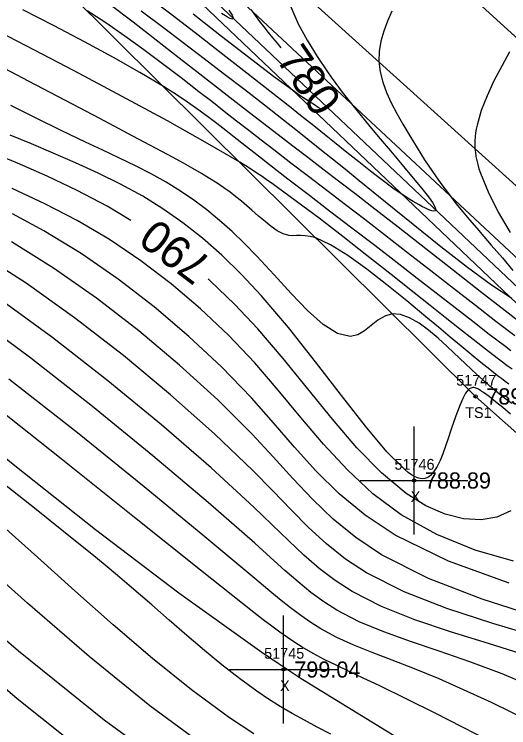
# Model space of a CAD drawing. Extents: x 1378535 to 1380697, y 997729 to 1000024.
# Drawn here: x 1379887.2 to 1379933.1, y 998667.4 to 998733.6 of the extents above; entities that cross this region are included whole.
import ezdxf

# ---------------------------------------------------------------- set-up
doc = ezdxf.new("R2010")
doc.units = 0
for name, color, linetype in [('RD_DTM_BkLn1', 7, 'Continuous'), ('RD_DTM_BkLn2', 7, 'Continuous'), ('RD_DTM_BkLn_txCode', 7, 'Continuous'), ('RD_DTM_Major1', 7, 'Continuous'), ('RD_DTM_Major1_Lbl', 7, 'Continuous'), ('RD_DTM_Minor1', 7, 'Continuous'), ('RD_EX_H2O', 7, 'Continuous'), ('RD_EX_Misc', 7, 'Continuous'), ('RD_EX_Misc_txCode', 7, 'Continuous'), ('RD_EX_Road', 7, 'Continuous'), ('RD_EX_TX_Misc_ELEV', 7, 'Continuous'), ('RD_SMD_Locator', 7, 'Continuous')]:
    doc.layers.add(name, color=color, linetype=linetype)

msp = doc.modelspace()

# ---------------------------------------------------------------- linework, layer by layer
at = {"layer": 'RD_DTM_BkLn1'}
msp.add_lwpolyline([(1380004.092, 998667.469), (1379960.441, 998707.181), (1379917.6, 998746.178), (1379872.26, 998787.533), (1379830.053, 998826.06), (1379785.115, 998866.805), (1379748.988, 998899.861), (1379722.936, 998924.281)], dxfattribs=at)
at = {"layer": 'RD_DTM_BkLn2'}
for points in [[(1379737.292, 998874.883), (1379752.749, 998868.877), (1379772.794, 998857.625), (1379802.995, 998831.849), (1379848.378, 998790.114), (1379894.268, 998747.881), (1379937.731, 998707.347), (1379986.156, 998664.45), (1380033.629, 998623.704), (1380075.028, 998584.523), (1380116.989, 998546.354), (1380162.137, 998505.398), (1380208.594, 998461.82), (1380262.411, 998411.759)], [(1380321.815, 998326.615), (1380322.659, 998329.174), (1380322.261, 998332.77), (1380321.137, 998334.343), (1380320.107, 998334.637), (1380319.184, 998334.516), (1380315.041, 998338.979), (1380309.473, 998346.954), (1380304.757, 998357.874), (1380262.267, 998407.427), (1380207.067, 998458.846), (1380160.069, 998502.831), (1380114.551, 998544.043), (1380071.667, 998582.108), (1380029.128, 998620.782), (1379985.006, 998662.48), (1379936.375, 998704.347), (1379893.878, 998744.802), (1379846.871, 998787.948), (1379800.334, 998830.073), (1379753.878, 998865.5), (1379725.58, 998874.504)], [(1380252.918, 998398.067), (1380204.142, 998434.59), (1380151.218, 998475.61), (1380095.777, 998523.128), (1380059.674, 998564.774), (1380017.136, 998611.833), (1379979.819, 998653.892), (1379930.027, 998698.097), (1379888.044, 998739.788), (1379855.325, 998772.813)]]:
    msp.add_lwpolyline(points, dxfattribs=at)
at = {"layer": 'RD_DTM_Major1'}
for points in [[(1379898.029, 998714.416), (1379895.831, 998715.737), (1379893.067, 998717.202), (1379890.271, 998718.531), (1379887.516, 998719.736), (1379884.878, 998720.827), (1379882.431, 998721.814), (1379880.248, 998722.71), (1379879.4, 998723.073), (1379878.603, 998723.431), (1379877.844, 998723.79), (1379877.11, 998724.161), (1379876.388, 998724.552), (1379875.665, 998724.972), (1379875.193, 998725.262), (1379874.711, 998725.571), (1379874.216, 998725.9), (1379873.704, 998726.254), (1379873.171, 998726.634), (1379872.614, 998727.044), (1379869.878, 998729.182), (1379866.755, 998731.786), (1379863.395, 998734.708)], [(1379933.317, 998702.327), (1379932.713, 998702.781), (1379931.302, 998703.856), (1379929.775, 998705.035), (1379928.146, 998706.302), (1379924.625, 998709.046), (1379922.759, 998710.493), (1379920.669, 998712.101), (1379918.561, 998713.714), (1379916.485, 998715.299), (1379914.487, 998716.826), (1379912.615, 998718.261), (1379910.917, 998719.574), (1379910.157, 998720.168), (1379909.443, 998720.729), (1379908.764, 998721.264), (1379907.48, 998722.277), (1379906.857, 998722.766), (1379906.023, 998723.415), (1379905.167, 998724.064), (1379904.266, 998724.725), (1379903.298, 998725.404), (1379902.238, 998726.113), (1379901.064, 998726.859), (1379898.887, 998728.159), (1379896.422, 998729.551), (1379893.741, 998731.004), (1379890.919, 998732.487), (1379888.027, 998733.968)], [(1379915.965, 998724.616), (1379915.75, 998724.732), (1379915.427, 998724.92), (1379915.069, 998725.138), (1379914.674, 998725.39), (1379914.241, 998725.675), (1379913.768, 998725.997), (1379913.253, 998726.358), (1379911.292, 998727.792), (1379908.988, 998729.545), (1379906.461, 998731.506), (1379903.83, 998733.568)], [(1379909.168, 998733.985), (1379909.58, 998733.428), (1379909.986, 998732.893), (1379910.389, 998732.376), (1379910.792, 998731.871), (1379911.196, 998731.373), (1379911.606, 998730.877), (1379911.969, 998730.443)], [(1379933.298, 998687.491), (1379932.018, 998686.889), (1379930.545, 998686.637), (1379928.923, 998686.731), (1379927.195, 998687.171), (1379925.405, 998687.954), (1379923.595, 998689.079), (1379921.301, 998690.994), (1379919.028, 998693.336), (1379916.761, 998695.975), (1379912.176, 998701.623), (1379909.824, 998704.371), (1379907.662, 998706.668), (1379905.442, 998708.793), (1379905.202, 998708.999)], [(1379934.843, 998674.012), (1379931.23, 998675.157), (1379927.72, 998676.255), (1379924.39, 998677.379), (1379921.316, 998678.599), (1379918.574, 998679.989), (1379916.999, 998681.009), (1379915.531, 998682.136), (1379914.107, 998683.374), (1379912.664, 998684.731), (1379911.138, 998686.212), (1379909.466, 998687.823), (1379905.493, 998691.467), (1379900.898, 998695.448), (1379895.918, 998699.542), (1379890.793, 998703.529), (1379885.762, 998707.187)], [(1379916.591, 998666.748), (1379915.338, 998667.408), (1379914.146, 998668.049), (1379913.004, 998668.688), (1379911.896, 998669.339), (1379910.81, 998670.017), (1379909.732, 998670.737), (1379908.116, 998671.909), (1379906.492, 998673.182), (1379904.863, 998674.529), (1379903.232, 998675.924), (1379901.604, 998677.343), (1379899.98, 998678.758), (1379898.948, 998679.649), (1379897.897, 998680.545), (1379896.805, 998681.466), (1379895.649, 998682.428), (1379894.407, 998683.449), (1379893.057, 998684.548), (1379889.097, 998687.719), (1379884.563, 998691.292), (1379882.2, 998693.128)]]:
    msp.add_lwpolyline(points, dxfattribs=at)
at = {"layer": 'RD_DTM_Minor1'}
for points in [[(1379912.881, 998734.231), (1379913.571, 998732.683), (1379914.402, 998731.144), (1379915.323, 998729.645), (1379916.281, 998728.219), (1379916.623, 998727.735), (1379916.964, 998727.26), (1379917.309, 998726.792), (1379917.66, 998726.326), (1379918.018, 998725.859), (1379918.388, 998725.387), (1379919.277, 998724.279), (1379920.211, 998723.144), (1379921.167, 998722.003), (1379922.123, 998720.874), (1379923.054, 998719.777), (1379923.938, 998718.729), (1379924.583, 998717.954), (1379925.161, 998717.242), (1379925.649, 998716.612), (1379926.023, 998716.083), (1379926.259, 998715.676), (1379926.334, 998715.41), (1379926.284, 998715.318), (1379926.156, 998715.293), (1379925.96, 998715.329), (1379925.705, 998715.418), (1379925.399, 998715.554), (1379925.051, 998715.73), (1379924.794, 998715.87), (1379924.522, 998716.024), (1379924.238, 998716.191), (1379923.943, 998716.372), (1379923.638, 998716.566), (1379923.324, 998716.771), (1379922.36, 998717.436), (1379921.344, 998718.182), (1379920.286, 998718.992), (1379919.194, 998719.85), (1379918.078, 998720.74), (1379916.949, 998721.648), (1379916.31, 998722.161), (1379915.665, 998722.679), (1379915.008, 998723.205), (1379914.333, 998723.743), (1379913.636, 998724.298), (1379912.911, 998724.874), (1379910.943, 998726.428), (1379908.816, 998728.097), (1379906.583, 998729.838), (1379904.296, 998731.609), (1379902.008, 998733.368), (1379899.773, 998735.072)], [(1379934.837, 998704.432), (1379932.778, 998706.024), (1379930.461, 998707.832), (1379927.974, 998709.779), (1379925.408, 998711.79), (1379922.855, 998713.788), (1379920.403, 998715.696), (1379918.822, 998716.917), (1379917.316, 998718.076), (1379915.869, 998719.185), (1379914.465, 998720.259), (1379913.089, 998721.312), (1379911.724, 998722.358), (1379910.251, 998723.493), (1379908.764, 998724.642), (1379907.258, 998725.81), (1379905.723, 998727.003), (1379904.153, 998728.224), (1379902.538, 998729.481), (1379900.402, 998731.14), (1379898.242, 998732.813), (1379896.116, 998734.445)], [(1379933.675, 998703.704), (1379931.925, 998705.041), (1379930.012, 998706.521), (1379927.979, 998708.105), (1379925.868, 998709.754), (1379923.721, 998711.43), (1379921.58, 998713.092), (1379919.751, 998714.502), (1379917.963, 998715.873), (1379916.22, 998717.205), (1379914.526, 998718.498), (1379912.886, 998719.753), (1379911.303, 998720.97), (1379910.134, 998721.874), (1379908.987, 998722.766), (1379907.849, 998723.653), (1379906.708, 998724.544), (1379905.549, 998725.448), (1379904.36, 998726.373), (1379902.706, 998727.653), (1379900.994, 998728.959), (1379899.244, 998730.263), (1379897.479, 998731.538), (1379895.719, 998732.756), (1379893.984, 998733.889)], [(1379933.394, 998707.185), (1379931.51, 998708.419), (1379929.274, 998710.057), (1379926.806, 998711.973), (1379924.228, 998714.039), (1379921.663, 998716.128), (1379919.231, 998718.114), (1379917.96, 998719.145), (1379916.753, 998720.118), (1379915.592, 998721.047), (1379914.459, 998721.948), (1379913.337, 998722.834), (1379912.209, 998723.721), (1379910.434, 998725.111), (1379908.61, 998726.53), (1379906.743, 998727.974), (1379904.841, 998729.435), (1379902.911, 998730.908), (1379900.96, 998732.387), (1379899.007, 998733.856)], [(1379907.141, 998733.922), (1379907.441, 998733.464), (1379907.549, 998733.188), (1379907.498, 998733.117), (1379907.35, 998733.137), (1379907.117, 998733.238), (1379906.811, 998733.408), (1379906.444, 998733.635)], [(1379922.252, 998733.832), (1379921.85, 998732.913), (1379921.506, 998731.985), (1379921.243, 998731.049), (1379921.085, 998730.107), (1379921.054, 998729.162), (1379921.168, 998728.209), (1379921.413, 998727.253), (1379921.768, 998726.292), (1379922.211, 998725.324), (1379922.722, 998724.348), (1379923.279, 998723.363), (1379923.923, 998722.267), (1379924.597, 998721.163), (1379925.303, 998720.058), (1379926.039, 998718.957), (1379926.807, 998717.865), (1379927.608, 998716.788), (1379928.215, 998716.011), (1379928.84, 998715.24), (1379929.48, 998714.472), (1379930.136, 998713.702), (1379930.807, 998712.924), (1379931.493, 998712.136), (1379932.516, 998710.954), (1379933.503, 998709.795)], [(1379933.429, 998700.614), (1379932.976, 998700.947), (1379932.518, 998701.289), (1379932.047, 998701.643), (1379930.96, 998702.473), (1379929.793, 998703.38), (1379928.547, 998704.358), (1379927.222, 998705.406), (1379925.819, 998706.52), (1379924.338, 998707.697), (1379922.184, 998709.406), (1379919.95, 998711.169), (1379917.701, 998712.928), (1379915.503, 998714.622), (1379913.422, 998716.192), (1379911.524, 998717.58), (1379911.285, 998717.75), (1379911.05, 998717.916), (1379910.818, 998718.079), (1379910.588, 998718.239), (1379910.359, 998718.396), (1379910.13, 998718.552), (1379909.823, 998718.759), (1379909.51, 998718.965), (1379909.189, 998719.173), (1379908.857, 998719.385), (1379908.51, 998719.602), (1379908.144, 998719.828), (1379905.168, 998721.578), (1379901.45, 998723.656), (1379897.239, 998725.94), (1379892.781, 998728.305), (1379888.327, 998730.63), (1379884.122, 998732.79)], [(1379933.195, 998730.074), (1379932.455, 998728.753), (1379931.741, 998727.385), (1379931.094, 998725.997), (1379930.556, 998724.616), (1379930.169, 998723.268), (1379930.094, 998722.904), (1379930.035, 998722.542), (1379929.993, 998722.183), (1379929.968, 998721.824), (1379929.963, 998721.465), (1379929.977, 998721.104), (1379930.012, 998720.738), (1379930.068, 998720.368), (1379930.143, 998719.993), (1379930.237, 998719.611), (1379930.349, 998719.222), (1379930.479, 998718.824), (1379931.193, 998717.066), (1379932.134, 998715.209), (1379933.234, 998713.322)], [(1379933.127, 998699.228), (1379932.777, 998699.489), (1379932.428, 998699.753), (1379932.076, 998700.023), (1379931.72, 998700.299), (1379931.355, 998700.585), (1379930.522, 998701.252), (1379929.634, 998701.975), (1379928.685, 998702.757), (1379927.669, 998703.601), (1379926.581, 998704.509), (1379925.415, 998705.482), (1379923.643, 998706.954), (1379921.788, 998708.459), (1379919.935, 998709.898), (1379918.167, 998711.168), (1379916.568, 998712.168), (1379915.223, 998712.798), (1379914.686, 998712.946), (1379914.214, 998713.012), (1379913.794, 998713.026), (1379913.411, 998713.017), (1379913.054, 998713.012), (1379912.707, 998713.041), (1379912.173, 998713.196), (1379911.629, 998713.476), (1379911.071, 998713.858), (1379910.494, 998714.319), (1379909.894, 998714.837), (1379909.267, 998715.389), (1379908.797, 998715.794), (1379908.307, 998716.204), (1379907.792, 998716.618), (1379907.248, 998717.035), (1379906.67, 998717.454), (1379906.054, 998717.875), (1379905.356, 998718.322), (1379904.605, 998718.777), (1379903.793, 998719.246), (1379902.914, 998719.738), (1379901.961, 998720.259), (1379900.927, 998720.816), (1379898.221, 998722.259), (1379895.172, 998723.872), (1379891.906, 998725.589), (1379888.548, 998727.347), (1379885.222, 998729.08)], [(1379933.401, 998697.425), (1379932.722, 998697.945), (1379932.07, 998698.467), (1379931.833, 998698.662), (1379931.599, 998698.859), (1379931.366, 998699.057), (1379931.134, 998699.258), (1379930.902, 998699.463), (1379930.67, 998699.67), (1379930.157, 998700.139), (1379929.635, 998700.626), (1379929.102, 998701.13), (1379928.555, 998701.649), (1379927.991, 998702.18), (1379927.407, 998702.724), (1379926.549, 998703.498), (1379925.668, 998704.238), (1379924.783, 998704.889), (1379923.913, 998705.397), (1379923.08, 998705.708), (1379922.303, 998705.767), (1379921.615, 998705.558), (1379920.974, 998705.159), (1379920.357, 998704.669), (1379919.739, 998704.188), (1379919.097, 998703.813), (1379918.407, 998703.644), (1379917.217, 998703.928), (1379915.886, 998704.786), (1379914.443, 998706.076), (1379912.918, 998707.656), (1379911.341, 998709.383), (1379909.741, 998711.116), (1379908.593, 998712.291), (1379907.441, 998713.396), (1379906.279, 998714.434), (1379905.1, 998715.404), (1379903.896, 998716.31), (1379902.66, 998717.15), (1379901.312, 998717.974), (1379899.918, 998718.746), (1379898.476, 998719.485), (1379896.982, 998720.211), (1379895.435, 998720.942), (1379893.83, 998721.697), (1379891.576, 998722.779), (1379889.253, 998723.919), (1379886.899, 998725.096)], [(1379933.286, 998696.453), (1379932.552, 998697.059), (1379931.883, 998697.606), (1379931.284, 998698.08), (1379930.762, 998698.467), (1379930.715, 998698.5), (1379930.669, 998698.532), (1379930.624, 998698.563), (1379930.579, 998698.593), (1379930.535, 998698.622), (1379930.492, 998698.65), (1379930.4, 998698.706), (1379930.312, 998698.757), (1379930.226, 998698.802), (1379930.144, 998698.84), (1379930.063, 998698.872), (1379929.986, 998698.896), (1379929.879, 998698.917), (1379929.777, 998698.921), (1379929.676, 998698.906), (1379929.578, 998698.872), (1379929.48, 998698.816), (1379929.383, 998698.737), (1379929.11, 998698.394), (1379928.835, 998697.893), (1379928.558, 998697.267), (1379928.282, 998696.547), (1379928.007, 998695.765), (1379927.737, 998694.955), (1379927.489, 998694.203), (1379927.242, 998693.473), (1379926.99, 998692.781), (1379926.731, 998692.148), (1379926.459, 998691.59), (1379926.171, 998691.127), (1379926.016, 998690.933), (1379925.854, 998690.769), (1379925.684, 998690.639), (1379925.505, 998690.543), (1379925.315, 998690.484), (1379925.113, 998690.463), (1379924.88, 998690.485), (1379924.631, 998690.553), (1379924.365, 998690.669), (1379924.081, 998690.832), (1379923.777, 998691.042), (1379923.453, 998691.301), (1379921.797, 998692.966), (1379919.813, 998695.339), (1379917.576, 998698.197), (1379915.166, 998701.318), (1379912.66, 998704.48), (1379910.135, 998707.462), (1379908.306, 998709.425), (1379906.496, 998711.191), (1379904.688, 998712.778), (1379902.869, 998714.207), (1379901.024, 998715.495), (1379899.139, 998716.664), (1379897.093, 998717.79), (1379895.012, 998718.821), (1379892.921, 998719.775), (1379890.847, 998720.669), (1379888.814, 998721.522), (1379886.848, 998722.351)], [(1379933.562, 998682.816), (1379929.98, 998683.837), (1379926.436, 998685.272), (1379923.116, 998687.122), (1379920.508, 998689.074), (1379918.138, 998691.276), (1379915.931, 998693.659), (1379913.813, 998696.155), (1379911.708, 998698.692), (1379909.54, 998701.203), (1379907.093, 998703.784), (1379904.505, 998706.237), (1379901.793, 998708.546), (1379898.972, 998710.692), (1379896.059, 998712.658), (1379893.069, 998714.428), (1379890.065, 998715.975), (1379887.035, 998717.376)], [(1379933.138, 998680.772), (1379927.522, 998682.818), (1379922.57, 998685.233), (1379919.779, 998687.076), (1379917.368, 998689.069), (1379915.223, 998691.184), (1379913.229, 998693.391), (1379911.272, 998695.659), (1379909.238, 998697.96), (1379906.457, 998700.84), (1379903.431, 998703.671), (1379900.215, 998706.402), (1379896.865, 998708.98), (1379893.435, 998711.351), (1379889.982, 998713.464), (1379887.046, 998715.041)], [(1379935.941, 998677.592), (1379930.656, 998679.275), (1379925.667, 998681.202), (1379921.291, 998683.411), (1379918.905, 998685.005), (1379916.807, 998686.721), (1379914.897, 998688.55), (1379913.075, 998690.481), (1379911.239, 998692.501), (1379909.29, 998694.601), (1379906.1, 998697.777), (1379902.56, 998701.002), (1379898.772, 998704.177), (1379894.843, 998707.206), (1379890.877, 998709.991), (1379886.978, 998712.433)], [(1379905.184, 998665.425), (1379899.809, 998669.39), (1379894.164, 998673.978), (1379888.437, 998678.914), (1379882.817, 998683.921), (1379877.493, 998688.723), (1379872.653, 998693.042), (1379869.922, 998695.412), (1379867.402, 998697.55), (1379865.04, 998699.523), (1379862.779, 998701.4), (1379860.564, 998703.248), (1379858.34, 998705.136), (1379857.504, 998705.859), (1379856.653, 998706.601), (1379853.798, 998709.138), (1379850.848, 998711.818)], [(1379936.002, 998675.743), (1379931.619, 998677.036), (1379927.362, 998678.42), (1379923.402, 998679.959), (1379919.91, 998681.721), (1379917.961, 998683.007), (1379916.198, 998684.412), (1379914.541, 998685.936), (1379912.907, 998687.576), (1379911.216, 998689.331), (1379909.386, 998691.201), (1379905.796, 998694.636), (1379901.729, 998698.248), (1379897.35, 998701.881), (1379892.827, 998705.382), (1379888.325, 998708.597), (1379884.011, 998711.371)], [(1379934.126, 998646.594), (1379929.043, 998649.05), (1379924.776, 998651.013), (1379920.607, 998652.909), (1379916.447, 998654.875), (1379912.205, 998657.047), (1379907.792, 998659.56), (1379903.116, 998662.553), (1379895.562, 998668.057), (1379887.623, 998674.454), (1379879.701, 998681.264), (1379872.198, 998688.004), (1379865.515, 998694.195), (1379860.053, 998699.355), (1379859.043, 998700.317), (1379858.101, 998701.216), (1379857.215, 998702.065), (1379856.373, 998702.876), (1379855.563, 998703.662), (1379854.773, 998704.435), (1379852.961, 998706.231), (1379851.188, 998708.012)], [(1379936.858, 998670.507), (1379932.513, 998672.353), (1379929.49, 998673.485), (1379926.644, 998674.467), (1379923.981, 998675.368), (1379921.51, 998676.254), (1379919.238, 998677.195), (1379917.171, 998678.257), (1379915.94, 998679.04), (1379914.752, 998679.911), (1379913.563, 998680.881), (1379912.327, 998681.959), (1379910.998, 998683.154), (1379909.532, 998684.477), (1379905.205, 998688.269), (1379900.085, 998692.593), (1379894.496, 998697.149), (1379888.759, 998701.636), (1379883.197, 998705.754)], [(1379936.86, 998641.524), (1379932.492, 998643.61), (1379927.619, 998645.822), (1379922.643, 998648.05), (1379917.554, 998650.408), (1379912.343, 998653.01), (1379907.002, 998655.971), (1379901.521, 998659.406), (1379894.519, 998664.432), (1379887.489, 998670.045), (1379880.635, 998675.919), (1379874.16, 998681.728), (1379868.267, 998687.145), (1379863.16, 998691.845), (1379861.102, 998693.707), (1379859.204, 998695.408), (1379857.414, 998697.013), (1379855.679, 998698.587), (1379853.945, 998700.194), (1379852.162, 998701.898)], [(1379936.973, 998667.015), (1379931.51, 998669.691), (1379926.654, 998671.89), (1379924.369, 998672.827), (1379922.306, 998673.625), (1379920.435, 998674.341), (1379918.723, 998675.027), (1379917.142, 998675.739), (1379915.659, 998676.531), (1379914.735, 998677.11), (1379913.811, 998677.756), (1379912.859, 998678.477), (1379911.851, 998679.284), (1379910.759, 998680.186), (1379909.555, 998681.194), (1379904.911, 998685.066), (1379899.281, 998689.7), (1379893.081, 998694.709), (1379886.727, 998699.704)], [(1379932.573, 998665.499), (1379926.277, 998668.713), (1379921.088, 998671.271), (1379919.61, 998671.968), (1379918.291, 998672.583), (1379917.096, 998673.146), (1379915.993, 998673.689), (1379914.947, 998674.243), (1379913.926, 998674.838), (1379913.263, 998675.26), (1379912.583, 998675.719), (1379911.874, 998676.221), (1379911.125, 998676.772), (1379910.321, 998677.38), (1379909.452, 998678.05), (1379904.5, 998681.961), (1379898.375, 998686.87), (1379891.585, 998692.303), (1379884.639, 998697.787)], [(1379922.739, 998666.448), (1379914.794, 998671.303), (1379914.325, 998671.604), (1379913.859, 998671.906), (1379913.393, 998672.209), (1379912.93, 998672.513), (1379912.467, 998672.819), (1379912.004, 998673.126), (1379911.706, 998673.325), (1379911.407, 998673.525), (1379911.108, 998673.727), (1379910.809, 998673.929), (1379910.51, 998674.132), (1379910.21, 998674.336), (1379902.483, 998679.85), (1379894.758, 998685.731), (1379887.279, 998691.648), (1379880.296, 998697.271)], [(1379909.448, 998666.792), (1379907.188, 998668.282), (1379903.678, 998670.865), (1379900.06, 998673.781), (1379896.416, 998676.895), (1379892.829, 998680.07), (1379889.381, 998683.168), (1379886.155, 998686.054)]]:
    msp.add_lwpolyline(points, dxfattribs=at)
at = {"layer": 'RD_EX_H2O'}
msp.add_lwpolyline([(1379736.894, 998874.065), (1379751.828, 998867.642), (1379771.891, 998856.367), (1379801.405, 998830.336), (1379847.091, 998789.131), (1379893.404, 998746.574), (1379936.347, 998705.935), (1379983.745, 998664.271), (1380032.204, 998621.669), (1380073.465, 998582.905), (1380116.04, 998544.611), (1380160.954, 998503.902), (1380207.715, 998459.994), (1380261.249, 998409.341)], dxfattribs=at)
at = {"layer": 'RD_EX_Misc'}
for p, q in [((1379924.323, 998685.297), (1379924.323, 998695.297)), ((1379919.323, 998690.297), (1379929.323, 998690.297)), ((1379912.207, 998667.757), (1379912.207, 998677.757)), ((1379907.207, 998672.757), (1379917.207, 998672.757))]:
    msp.add_line(p, q, dxfattribs=at)
at = {"layer": 'RD_EX_Road'}
msp.add_lwpolyline([(1379997.465, 998660.003), (1379953.435, 998699.92), (1379910.65, 998738.557), (1379864.964, 998780.174), (1379823.134, 998818.796), (1379778.446, 998859.585), (1379742.74, 998892.973), (1379715.649, 998915.949)], dxfattribs=at)
at = {"layer": 'RD_SMD_Locator'}
for centre in [(1379930.027, 998698.097), (1379924.323, 998690.297), (1379912.207, 998672.757)]:
    msp.add_circle(centre, 0.15, dxfattribs=at)

# ---------------------------------------------------------------- texts
at = {"layer": 'RD_DTM_BkLn_txCode'}
for s, p in [('51747', (1379928.232, 998699.097)), ('TS1', (1379929.066, 998696.097))]:
    msp.add_text(s, height=1, dxfattribs=at).set_placement(p)
at = {"layer": 'RD_DTM_Major1_Lbl'}
for s, rotation, p in [('780', 304.4356, (1379911.449, 998729.386)), ('790', 142.93951, (1379905.738, 998710.699))]:
    msp.add_text(s, height=3, rotation=rotation, dxfattribs=at).set_placement(p)
at = {"layer": 'RD_EX_Misc_txCode'}
for s, p in [('51746', (1379922.504, 998691.297)), ('X', (1379924.008, 998688.297)), ('51745', (1379910.412, 998673.757)), ('X', (1379911.892, 998670.757))]:
    msp.add_text(s, height=1, dxfattribs=at).set_placement(p)
at = {"layer": 'RD_EX_TX_Misc_ELEV'}
for s, p in [('789.09', (1379931.027, 998697.347)), ('788.89', (1379925.323, 998689.547)), ('799.04', (1379913.207, 998672.007))]:
    msp.add_text(s, height=1.5, dxfattribs=at).set_placement(p)

doc.saveas('drawing.dxf')
